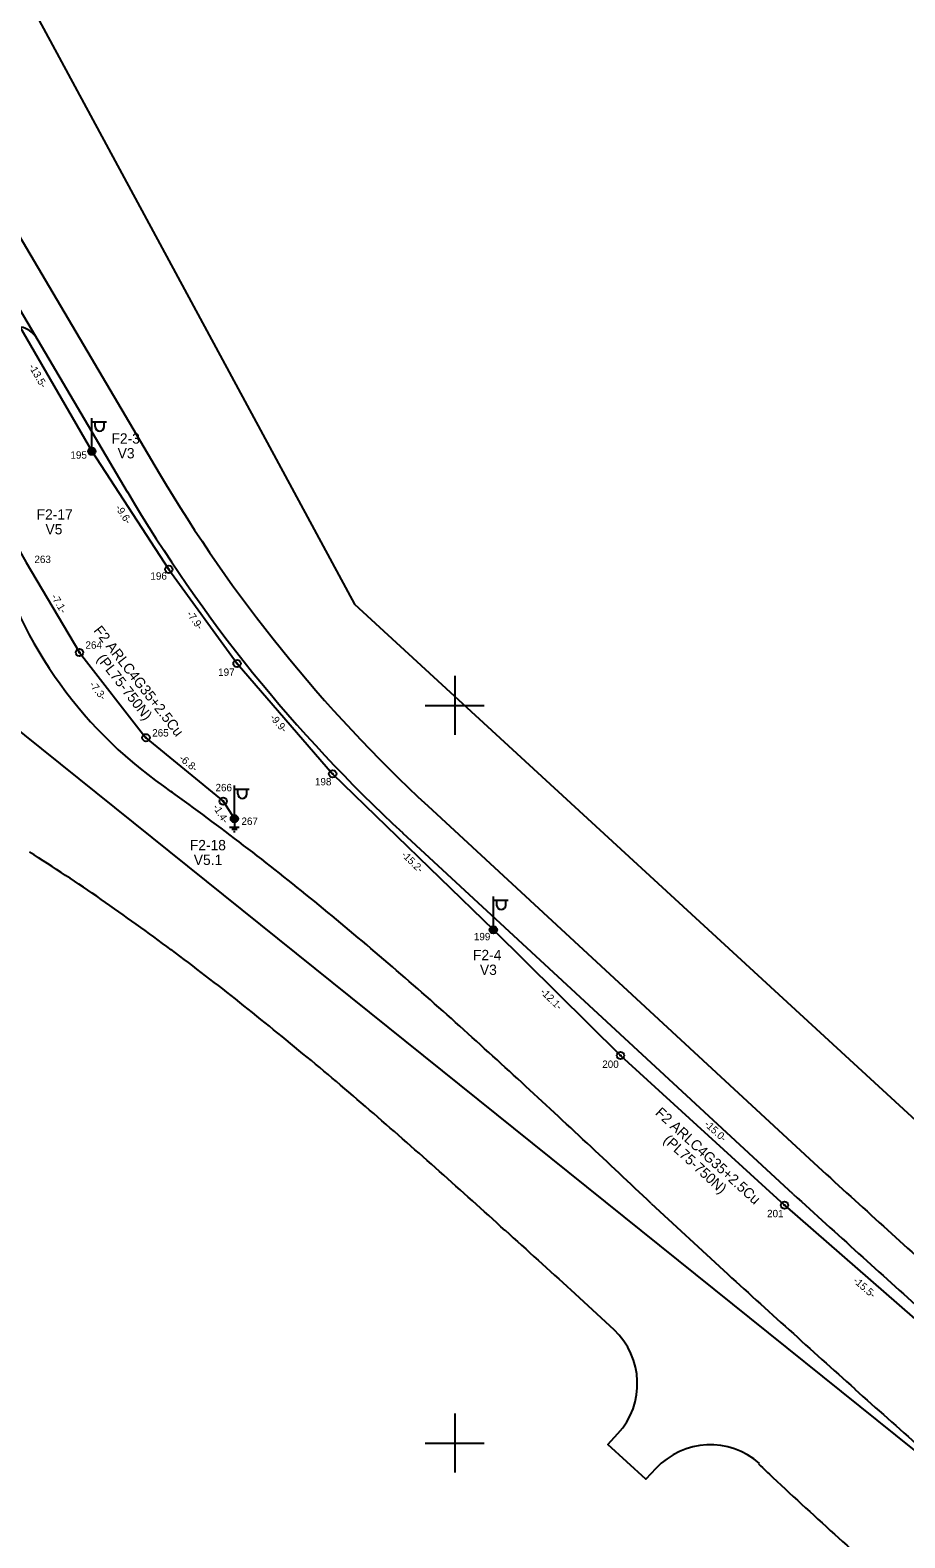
# Model space of a CAD drawing. Extents: x 528816 to 533196, y 6574767 to 6575847.
# Drawn here: x 529771.2 to 529830.5, y 6575443.6 to 6575545.8 of the extents above; entities that cross this region are included whole.
import ezdxf

# ---------------------------------------------------------------- set-up
doc = ezdxf.new("R2010")
doc.units = 0
for name, color, linetype in [('JOONSIDE', 7, 'Continuous'), ('KOORDPUNKT', 7, 'Continuous'), ('MOOTPIIR', 7, 'Continuous'), ('MPKAABEL', 7, 'Continuous'), ('POST', 7, 'Continuous'), ('TEE', 7, 'Continuous'), ('VORK', 7, 'Continuous')]:
    doc.layers.add(name, color=color, linetype=linetype)

msp = doc.modelspace()

# ---------------------------------------------------------------- linework, layer by layer
at = {"layer": 'KOORDPUNKT'}
for centre, radius in [((529775.41, 6575517.22), 0.25), ((529775.41, 6575517.22), 0.0191), ((529775.41, 6575517.22), 0.0221), ((529775.41, 6575517.22), 0.025), ((529775.41, 6575517.22), 0.0102), ((529775.41, 6575517.22), 0.0132), ((529775.41, 6575517.22), 0.0161), ((529775.41, 6575517.22), 0.00726), ((529775.41, 6575517.22), 0.0043), ((529780.63, 6575509.22), 0.25), ((529780.63, 6575509.22), 0.0191), ((529780.63, 6575509.22), 0.0221), ((529780.63, 6575509.22), 0.025), ((529780.63, 6575509.22), 0.0102), ((529780.63, 6575509.22), 0.0132), ((529780.63, 6575509.22), 0.0161), ((529780.63, 6575509.22), 0.0043), ((529780.63, 6575509.22), 0.00726), ((529774.57, 6575503.59), 0.25), ((529774.57, 6575503.59), 0.025), ((529774.57, 6575503.59), 0.0191), ((529774.57, 6575503.59), 0.0221), ((529774.57, 6575503.59), 0.0161), ((529774.57, 6575503.59), 0.0102), ((529774.57, 6575503.59), 0.0132), ((529774.57, 6575503.59), 0.00726), ((529774.57, 6575503.59), 0.0043), ((529785.25, 6575502.84), 0.25), ((529785.25, 6575502.84), 0.0221), ((529785.25, 6575502.84), 0.025), ((529785.25, 6575502.84), 0.0132), ((529785.25, 6575502.84), 0.0161), ((529785.25, 6575502.84), 0.0191), ((529785.25, 6575502.84), 0.0102), ((529785.25, 6575502.84), 0.0043), ((529785.25, 6575502.84), 0.00726), ((529779.08, 6575497.81), 0.25), ((529779.08, 6575497.81), 0.025), ((529779.08, 6575497.81), 0.0161), ((529779.08, 6575497.81), 0.0191), ((529779.08, 6575497.81), 0.0221), ((529779.08, 6575497.81), 0.0043), ((529779.08, 6575497.81), 0.00726), ((529779.08, 6575497.81), 0.0102), ((529779.08, 6575497.81), 0.0132), ((529791.73, 6575495.36), 0.25), ((529791.73, 6575495.36), 0.0221), ((529791.73, 6575495.36), 0.025), ((529791.73, 6575495.36), 0.0191), ((529791.73, 6575495.36), 0.0132), ((529791.73, 6575495.36), 0.0161), ((529791.73, 6575495.36), 0.0102), ((529791.73, 6575495.36), 0.0043), ((529791.73, 6575495.36), 0.00726), ((529784.31, 6575493.51), 0.25), ((529784.31, 6575493.51), 0.0191), ((529784.31, 6575493.51), 0.0221), ((529784.31, 6575493.51), 0.025), ((529784.31, 6575493.51), 0.0102), ((529784.31, 6575493.51), 0.0132), ((529784.31, 6575493.51), 0.0161), ((529784.31, 6575493.51), 0.00726), ((529784.31, 6575493.51), 0.0043), ((529785.07, 6575492.32), 0.25), ((529785.07, 6575492.32), 0.025), ((529785.07, 6575492.32), 0.0221), ((529785.07, 6575492.32), 0.0161), ((529785.07, 6575492.32), 0.0191), ((529785.07, 6575492.32), 0.0132), ((529785.07, 6575492.32), 0.0043), ((529785.07, 6575492.32), 0.00726), ((529785.07, 6575492.32), 0.0102), ((529802.62, 6575484.79), 0.25), ((529802.62, 6575484.79), 0.0191), ((529802.62, 6575484.79), 0.0221), ((529802.62, 6575484.79), 0.025), ((529802.62, 6575484.79), 0.0161), ((529802.62, 6575484.79), 0.00726), ((529802.62, 6575484.79), 0.0102), ((529802.62, 6575484.79), 0.0132), ((529802.62, 6575484.79), 0.0043), ((529811.24, 6575476.27), 0.25), ((529811.24, 6575476.27), 0.025), ((529811.24, 6575476.27), 0.0161), ((529811.24, 6575476.27), 0.0191), ((529811.24, 6575476.27), 0.0221), ((529811.24, 6575476.27), 0.00726), ((529811.24, 6575476.27), 0.0102), ((529811.24, 6575476.27), 0.0132), ((529811.24, 6575476.27), 0.0043), ((529822.35, 6575466.13), 0.25), ((529822.35, 6575466.13), 0.025), ((529822.35, 6575466.13), 0.0191), ((529822.35, 6575466.13), 0.0221), ((529822.35, 6575466.13), 0.0132), ((529822.35, 6575466.13), 0.0161), ((529822.35, 6575466.13), 0.0102), ((529822.35, 6575466.13), 0.0043), ((529822.35, 6575466.13), 0.00726)]:
    msp.add_circle(centre, radius, dxfattribs=at)
at = {"layer": 'MOOTPIIR'}
for points in [[(529740.29, 6575604.82), (529793.2, 6575506.86), (529870.42, 6575435.84), (529920.71, 6575414.15), (530038.45, 6575407.48), (530113.29, 6575373.16), (530186.94, 6575318.1), (530254.62, 6575284.97)], [(530001.28, 6575337.63), (529928.7, 6575360.65), (529930.47, 6575391.62), (529861.88, 6575424.82), (529769.61, 6575499), (529690, 6575507.1), (529690, 6575528.07), (529744.58, 6575555.48)]]:
    msp.add_lwpolyline(points, dxfattribs=at)
at = {"layer": 'MPKAABEL'}
for points in [[(529761.96, 6575537.39), (529762.64, 6575537.29), (529768.66, 6575528.86), (529775.41, 6575517.22), (529780.63, 6575509.22), (529785.25, 6575502.84), (529791.73, 6575495.36), (529802.62, 6575484.79), (529811.24, 6575476.27), (529822.35, 6575466.13), (529834.01, 6575455.97)], [(529761.96, 6575537.39), (529762.64, 6575537.29), (529768.66, 6575528.86), (529775.41, 6575517.22), (529780.63, 6575509.22), (529785.25, 6575502.84), (529791.73, 6575495.36), (529802.62, 6575484.79), (529811.24, 6575476.27), (529822.35, 6575466.13), (529834.01, 6575455.97)], [(529722.97, 6575525.94), (529723.15, 6575525.73), (529723.39, 6575523.96), (529724.08, 6575523.39), (529725.74, 6575519.04), (529727.62, 6575517), (529735.71, 6575515.59), (529742.54, 6575513.6), (529750.38, 6575511.68), (529757.44, 6575509.54), (529759.71, 6575510.04), (529769.79, 6575511.78), (529770.97, 6575509.69), (529774.57, 6575503.59), (529779.08, 6575497.81), (529784.31, 6575493.51), (529785.07, 6575492.32)], [(529722.97, 6575525.94), (529723.15, 6575525.73), (529723.39, 6575523.96), (529724.08, 6575523.39), (529725.74, 6575519.04), (529727.62, 6575517), (529735.71, 6575515.59), (529742.54, 6575513.6), (529750.38, 6575511.68), (529757.44, 6575509.54), (529759.71, 6575510.04), (529769.79, 6575511.78), (529770.97, 6575509.69), (529774.57, 6575503.59), (529779.08, 6575497.81), (529784.31, 6575493.51), (529785.07, 6575492.32)], [(529785.39, 6575491.73), (529784.75, 6575491.73)], [(529785.25, 6575491.58), (529784.89, 6575491.58)], [(529785.12, 6575491.43), (529785.02, 6575491.43)], [(529785.07, 6575492.07), (529785.07, 6575491.73)]]:
    msp.add_lwpolyline(points, dxfattribs=at)
at = {"layer": 'POST'}
for p, q in [((529775.41, 6575517.47), (529775.41, 6575519.47)), ((529775.41, 6575519.22), (529776.41, 6575519.22)), ((529775.64, 6575518.9), (529775.64, 6575519.22)), ((529776.25, 6575518.9), (529776.25, 6575519.22)), ((529775.41, 6575517.22), (529775.41, 6575517.22)), ((529785.07, 6575492.57), (529785.07, 6575494.57)), ((529785.07, 6575494.32), (529786.07, 6575494.32)), ((529785.3, 6575494), (529785.3, 6575494.32)), ((529785.91, 6575494), (529785.91, 6575494.32)), ((529785.07, 6575492.32), (529785.07, 6575492.32)), ((529802.62, 6575485.04), (529802.62, 6575487.04)), ((529802.62, 6575486.79), (529803.62, 6575486.79)), ((529802.85, 6575486.47), (529802.85, 6575486.79)), ((529803.46, 6575486.47), (529803.46, 6575486.79)), ((529802.62, 6575484.79), (529802.62, 6575484.79))]:
    msp.add_line(p, q, dxfattribs=at)
for centre, radius in [((529775.41, 6575517.22), 0.25), ((529775.41, 6575517.22), 0.225), ((529775.41, 6575517.22), 0.2), ((529775.41, 6575517.22), 0.175), ((529775.41, 6575517.22), 0.15), ((529775.41, 6575517.22), 0.125), ((529775.41, 6575517.22), 0.1), ((529775.41, 6575517.22), 0.075), ((529775.41, 6575517.22), 0.05), ((529775.41, 6575517.22), 0.025), ((529785.07, 6575492.32), 0.25), ((529785.07, 6575492.32), 0.225), ((529785.07, 6575492.32), 0.2), ((529785.07, 6575492.32), 0.175), ((529785.07, 6575492.32), 0.15), ((529785.07, 6575492.32), 0.125), ((529785.07, 6575492.32), 0.1), ((529785.07, 6575492.32), 0.075), ((529785.07, 6575492.32), 0.05), ((529785.07, 6575492.32), 0.025), ((529802.62, 6575484.79), 0.25), ((529802.62, 6575484.79), 0.225), ((529802.62, 6575484.79), 0.2), ((529802.62, 6575484.79), 0.175), ((529802.62, 6575484.79), 0.15), ((529802.62, 6575484.79), 0.125), ((529802.62, 6575484.79), 0.1), ((529802.62, 6575484.79), 0.075), ((529802.62, 6575484.79), 0.05), ((529802.62, 6575484.79), 0.025)]:
    msp.add_circle(centre, radius, dxfattribs=at)
for centre in [(529775.95, 6575518.9), (529785.6, 6575494), (529803.15, 6575486.47)]:
    msp.add_arc(centre, 0.306, 180, 0, dxfattribs=at)
at = {"layer": 'TEE'}
msp.add_line((529820.61, 6575448.56), (529820.66, 6575448.61), dxfattribs=at)
for points in [[(529777.82, 6575514.46), (529765.46, 6575535.39), (529762.48, 6575539.44), (529728.88, 6575596.32)], [(529756.32, 6575556.75), (529765.5, 6575541.22), (529767.61, 6575536.66), (529779.97, 6575515.74)], [(529771.64, 6575524.93), (529771.64, 6575524.92)], [(529798.17, 6575493.19), (529824.63, 6575468.72)], [(529822.94, 6575466.88), (529796.48, 6575491.35)], [(529813.32, 6575466.24), (529818.21, 6575461.72)], [(529810.8, 6575457.67), (529807.89, 6575460.37)], [(529813.64, 6575448.28), (529812.95, 6575447.55), (529810.38, 6575449.91), (529811.06, 6575450.65)]]:
    msp.add_lwpolyline(points, dxfattribs=at)
for centre, radius, start, end in [((529770.35, 6575524.16), 1.5, 30.5777, 130.2756), ((529713.02, 6575401.86), 114.5, 83.9824, 83.9824), ((529866.07, 6575566.61), 100, 210.5777, 227.238), ((529866.07, 6575566.61), 102.5, 210.5777, 227.238), ((529797.58, 6575519.02), 30, 194.4273, 234.7677), ((529693.07, 6575371.04), 151.17, 54.4009, 54.7677), ((529679.93, 6575352.69), 173.73, 52.3695, 54.4009), ((529661.15, 6575328.32), 204.5, 50.6506, 52.3695), ((529695.22, 6575369.89), 142.17, 55.3554, 57.6993), ((529682.39, 6575351.32), 164.73, 53.324, 55.3554), ((529632.97, 6575293.95), 248.94, 49.2443, 50.6506), ((529664.01, 6575326.65), 195.5, 51.6051, 53.324), ((529587.37, 6575241.05), 318.79, 48.1504, 49.2443), ((529636.41, 6575291.81), 239.94, 50.1988, 51.6051), ((529503.5, 6575147.4), 444.5, 47.3691, 48.1504), ((529591.7, 6575238.16), 309.79, 49.105, 50.1988), ((529304.83, 6574931.59), 737.83, 46.90035, 47.36914), ((529509.4, 6575143.13), 435.5, 48.3236, 49.105), ((524505.95, 6569821.98), 7747.64, 46.761969, 46.806094), ((529314.36, 6574924.03), 728.83, 47.85486, 48.32364), ((537113.9, 6583495.47), 10842.61, 227.756694, 227.788272), ((537113.9, 6583495.47), 10845.11, 227.756634, 227.788272), ((530580.48, 6576293.59), 1118.79, 227.80572, 228.10908), ((675877.7, 6736648.99), 217527.38, 227.8154052, 227.8169952), ((530580.58, 6576293.69), 1121.43, 227.8057, 228.10906), ((537113.9, 6583495.47), 10852.11, 227.756467, 227.788272), ((529807.38, 6575454.03), 5, 317.4038, 46.7728), ((530580.85, 6576293.99), 1128.83, 227.80564, 228.109), ((530278.15, 6575956.52), 675.5, 228.109, 228.6146), ((529817.32, 6575444.89), 5, 48.0347, 137.4038), ((530595.9, 6576281.38), 1137.83, 227.04889, 227.11435), ((530287.39, 6575949.21), 684.5, 227.11435, 227.61995), ((530156.43, 6575805.7), 490.21, 227.6199, 228.3278)]:
    msp.add_arc(centre, radius, start, end, dxfattribs=at)
at = {"layer": 'VORK'}
for p, q in [((529800, 6575502), (529800, 6575498)), ((529798, 6575500), (529802, 6575500)), ((529800, 6575452), (529800, 6575448)), ((529798, 6575450), (529802, 6575450))]:
    msp.add_line(p, q, dxfattribs=at)

# ---------------------------------------------------------------- texts
at = {"layer": 'JOONSIDE'}
for s, rotation, p in [('-13.5-', 300.1244, (529771.11, 6575522.97)), ('-9.6-', 303.1161, (529776.98, 6575513.39)), ('-7.1-', 300.5852, (529772.63, 6575507.37)), ('-7.9-', 305.9026, (529781.8, 6575506.19)), ('-7.3-', 307.9381, (529775.21, 6575501.39)), ('-9.9-', 310.9301, (529787.44, 6575499.15)), ('-6.8-', 320.5571, (529781.28, 6575496.33)), ('-1.4-', 302.6371, (529783.58, 6575493.11)), ('-15.2-', 315.8382, (529796.34, 6575489.83)), ('-12.1-', 315.3377, (529805.76, 6575480.54)), ('-15.0-', 317.6241, (529816.87, 6575471.56)), ('-15.5-', 318.9213, (529826.96, 6575460.94))]:
    msp.add_text(s, height=0.5, rotation=rotation, dxfattribs=at).set_placement(p)
at = {"layer": 'KOORDPUNKT'}
for s, p in [('195', (529773.96, 6575516.72)), ('263', (529771.52, 6575509.65)), ('196', (529779.38, 6575508.52)), ('264', (529774.98, 6575503.84)), ('197', (529783.97, 6575502)), ('265', (529779.5, 6575497.89)), ('266', (529783.79, 6575494.18)), ('198', (529790.53, 6575494.58)), ('267', (529785.55, 6575491.9)), ('199', (529801.3, 6575484.08)), ('200', (529810, 6575475.43)), ('201', (529821.17, 6575465.31))]:
    msp.add_text(s, height=0.5, dxfattribs=at).set_placement(p)
at = {"layer": 'MPKAABEL'}
for s, rotation, p in [('F2 ARLC4G35+2.5Cu', 307.9381, (529775.49, 6575505.06)), ('(PL75-750N)', 307.9381, (529775.71, 6575503.15)), ('F2 ARLC4G35+2.5Cu', 317.6241, (529813.54, 6575472.31)), ('(PL75-750N)', 317.6241, (529814.08, 6575470.46))]:
    msp.add_text(s, height=0.7, rotation=rotation, dxfattribs=at).set_placement(p)
at = {"layer": 'POST'}
for s, p in [('F2-3', (529776.74, 6575517.74)), ('V3', (529777.16, 6575516.74)), ('F2-17', (529771.67, 6575512.59)), ('V5', (529772.27, 6575511.59)), ('F2-18', (529782.05, 6575490.18)), ('V5.1', (529782.32, 6575489.18)), ('F2-4', (529801.24, 6575482.73)), ('V3', (529801.71, 6575481.73))]:
    msp.add_text(s, height=0.7, dxfattribs=at).set_placement(p)

doc.saveas('drawing.dxf')
